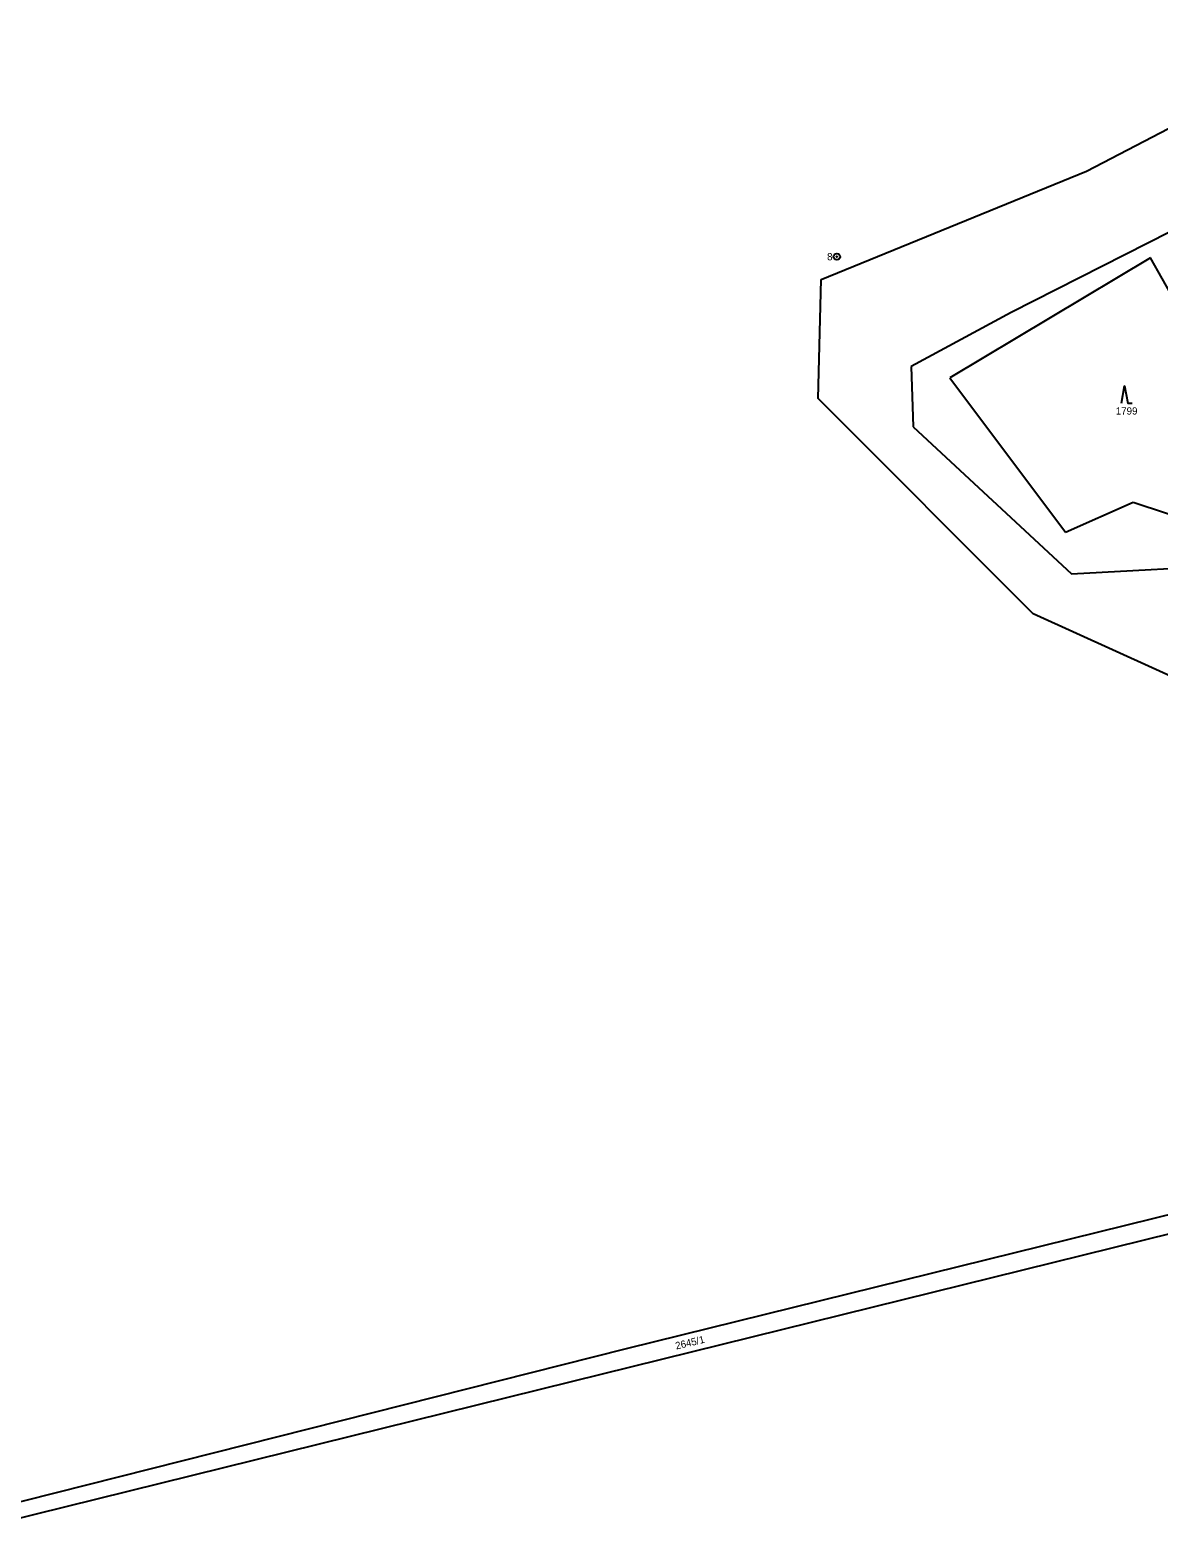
# Model space of a CAD drawing. Extents: x -439246 to -433691, y -1130252 to -1121148.
# Drawn here: x -436182.8 to -435919.2, y -1123372.7 to -1123020.4 of the extents above; entities that cross this region are included whole.
import ezdxf

# ---------------------------------------------------------------- set-up
doc = ezdxf.new("R2010")
doc.units = 0
for name, color, linetype in [('Vrstva 1', 7, 'Continuous'), ('Vrstva 16', 7, 'Continuous'), ('Vrstva 17', 7, 'Continuous'), ('Vrstva 18', 7, 'Continuous'), ('Vrstva 24', 7, 'Continuous'), ('Vrstva 25', 7, 'Continuous')]:
    doc.layers.add(name, color=color, linetype=linetype)

msp = doc.modelspace()

# ---------------------------------------------------------------- linework, layer by layer
at = {"layer": 'Vrstva 1'}
for points in [[(-435936.13, -1123053.34), (-435872.83, -1123020.4)], [(-435998.13, -1123078.66), (-435936.13, -1123053.34)], [(-435890.02, -1123054.04), (-435953.69, -1123086.38)], [(-435921.17, -1123073.57), (-435968.06, -1123101.67)], [(-435902.14, -1123107.4), (-435921.17, -1123073.57)], [(-435998.81, -1123106.46), (-435998.13, -1123078.66)], [(-435953.69, -1123086.38), (-435977.11, -1123099)], [(-435977.11, -1123099), (-435976.58, -1123113.12)], [(-435968.06, -1123101.67), (-435941.06, -1123137.67)], [(-435948.61, -1123156.76), (-435998.81, -1123106.46)], [(-435976.58, -1123113.12), (-435939.63, -1123147.44)], [(-435941.06, -1123137.67), (-435925.23, -1123130.66)], [(-435925.23, -1123130.66), (-435909.93, -1123135.74)], [(-435939.63, -1123147.44), (-435859.47, -1123143.08)], [(-435901.39, -1123178.23), (-435948.61, -1123156.76)], [(-436043.61, -1123328.46), (-435914.05, -1123296.48)], [(-436056.42, -1123336.16), (-435908.76, -1123299.63)], [(-436199.27, -1123367.76), (-436043.61, -1123328.46)], [(-436204.13, -1123372.7), (-436056.42, -1123336.16)]]:
    msp.add_lwpolyline(points, dxfattribs=at)
at = {"layer": 'Vrstva 24'}
for radius in [0.75, 0.1]:
    msp.add_circle((-435994.45, -1123073.33), radius, dxfattribs=at)
at = {"layer": 'Vrstva 25'}
msp.add_lwpolyline([(-435927.98, -1123107.53), (-435927.28, -1123103.53), (-435926.48, -1123107.53), (-435925.48, -1123107.53)], dxfattribs=at)

# ---------------------------------------------------------------- texts
at = {"layer": 'Vrstva 16'}
msp.add_text('2645/1', height=1.7, rotation=13.5239, dxfattribs=at).set_placement((-436031.95, -1123328.71))
at = {"layer": 'Vrstva 17'}
msp.add_text('8', height=1.7, dxfattribs=at).set_placement((-435996.72, -1123074.18))
at = {"layer": 'Vrstva 18'}
msp.add_text('1799', height=1.7, dxfattribs=at).set_placement((-435929.29, -1123110.23))

doc.saveas('drawing.dxf')
